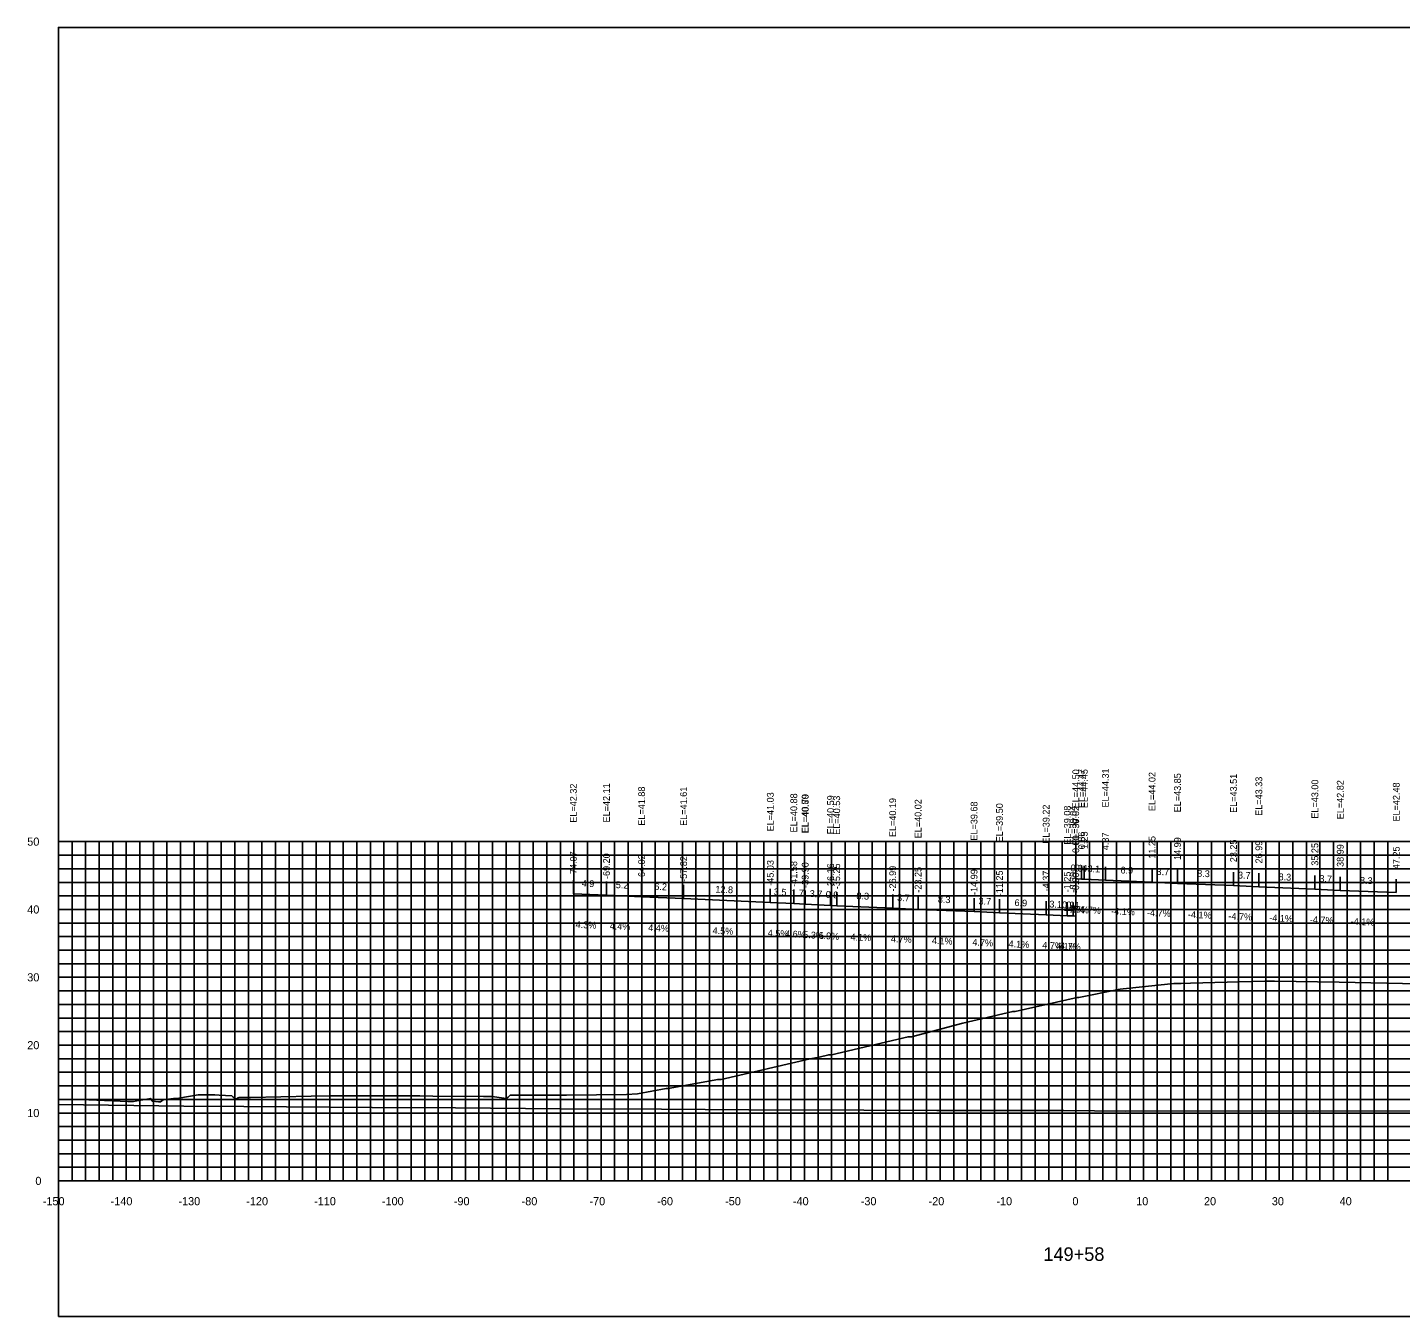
# Model space of a CAD drawing. Extents: x 1800880 to 1818864, y 245271 to 250560.
# Drawn here: x 1810047.4 to 1810249.8, y 247501.3 to 247691.3 of the extents above; entities that cross this region are included whole.
import ezdxf

# ---------------------------------------------------------------- set-up
doc = ezdxf.new("R2010")
doc.units = 0
for name, color, linetype in [('33', 7, 'Continuous'), ('ANNO-TXT', 7, 'Continuous'), ('AXIS', 7, 'Continuous'), ('CL-CNST', 7, 'Continuous'), ('DESIGN - DRAINAGE - Bridges', 7, 'Continuous'), ('Level 32', 7, 'Continuous'), ('Level 37', 7, 'Continuous'), ('Level 46', 7, 'Continuous'), ('Level 62', 7, 'Continuous'), ('SHT-BDR', 7, 'Continuous')]:
    doc.layers.add(name, color=color, linetype=linetype)

msp = doc.modelspace()

# ---------------------------------------------------------------- linework, layer by layer
at = {"layer": 'AXIS'}
msp.add_lwpolyline([(1810201.93, 247565.76), (1810202.79, 247565.72), (1810203.18, 247565.7), (1810206.3, 247565.56), (1810213.18, 247565.28), (1810216.92, 247565.1), (1810225.18, 247564.76), (1810228.92, 247564.59), (1810237.18, 247564.25), (1810240.92, 247564.07), (1810249.18, 247563.74)], dxfattribs=at)
at = {"layer": 'CL-CNST'}
msp.add_lwpolyline([(1810051.93, 247533.28), (1810055.29, 247533.23), (1810062.14, 247532.97), (1810062.96, 247532.94), (1810063.77, 247533.09), (1810065.55, 247533.39), (1810065.76, 247533.02), (1810065.81, 247532.98), (1810066.69, 247532.88), (1810066.96, 247532.88), (1810067.38, 247533.17), (1810068.88, 247533.38), (1810069.69, 247533.44), (1810072.53, 247533.92), (1810072.94, 247533.92), (1810073.03, 247533.92), (1810073.37, 247533.92), (1810073.52, 247533.92), (1810074.25, 247533.91), (1810074.3, 247533.91), (1810074.98, 247533.92), (1810075.61, 247533.9), (1810077.49, 247533.77), (1810077.7, 247533.58), (1810078.14, 247533.29), (1810078.33, 247533.44), (1810078.34, 247533.45), (1810078.36, 247533.46), (1810078.38, 247533.47), (1810078.41, 247533.48), (1810078.44, 247533.49), (1810078.47, 247533.5), (1810078.51, 247533.52), (1810078.51, 247533.52), (1810080.24, 247533.55), (1810089.2, 247533.74), (1810091.99, 247533.79), (1810092.83, 247533.79), (1810094.79, 247533.79), (1810100.82, 247533.78), (1810101.1, 247533.78), (1810102.51, 247533.78), (1810103.76, 247533.78), (1810105.22, 247533.76), (1810107.15, 247533.72), (1810114.58, 247533.68), (1810115.77, 247533.69), (1810115.87, 247533.69), (1810117.96, 247533.4), (1810118.23, 247533.6), (1810118.55, 247533.89), (1810118.55, 247533.89), (1810124.63, 247533.88), (1810124.75, 247533.88), (1810125.77, 247533.87), (1810126.3, 247533.88), (1810126.73, 247533.88), (1810126.82, 247533.88), (1810135.7, 247533.98), (1810137.3, 247534.09), (1810141.52, 247534.86), (1810141.85, 247534.87), (1810149.15, 247536.19), (1810149.43, 247536.18), (1810149.63, 247536.18), (1810162.75, 247539.22), (1810164.07, 247539.5), (1810165.5, 247539.84), (1810165.53, 247539.83), (1810165.97, 247539.83), (1810166.73, 247540.02), (1810177.21, 247542.48), (1810177.25, 247542.48), (1810177.7, 247542.48), (1810185.28, 247544.49), (1810192.64, 247546.22), (1810192.99, 247546.23), (1810202.15, 247548.28), (1810202.37, 247548.28), (1810208.22, 247549.47), (1810208.48, 247549.48), (1810216.37, 247550.34), (1810217.48, 247550.36), (1810218.86, 247550.38), (1810227.82, 247550.62), (1810229.82, 247550.69), (1810231.22, 247550.67), (1810240.74, 247550.55), (1810252.44, 247550.27)], dxfattribs=at)
at = {"layer": 'DESIGN - DRAINAGE - Bridges'}
for p, q in [((1810051.87, 247571.25), (1810051.93, 247571.25)), ((1810051.93, 247521.25), (1810051.93, 247571.25)), ((1810051.87, 247561.25), (1810051.93, 247561.25)), ((1810051.87, 247551.25), (1810051.93, 247551.25)), ((1810051.87, 247541.25), (1810051.93, 247541.25)), ((1810051.87, 247531.25), (1810051.93, 247531.25)), ((1810051.87, 247521.25), (1810051.93, 247521.25)), ((1810051.93, 247521.25), (1810351.93, 247521.25)), ((1810051.93, 247521.19), (1810051.93, 247521.25)), ((1810061.93, 247521.19), (1810061.93, 247521.25)), ((1810071.93, 247521.19), (1810071.93, 247521.25)), ((1810081.93, 247521.19), (1810081.93, 247521.25)), ((1810091.93, 247521.19), (1810091.93, 247521.25)), ((1810101.93, 247521.19), (1810101.93, 247521.25)), ((1810111.93, 247521.19), (1810111.93, 247521.25)), ((1810121.93, 247521.19), (1810121.93, 247521.25)), ((1810131.93, 247521.19), (1810131.93, 247521.25)), ((1810141.93, 247521.19), (1810141.93, 247521.25)), ((1810151.93, 247521.19), (1810151.93, 247521.25)), ((1810161.93, 247521.19), (1810161.93, 247521.25)), ((1810171.93, 247521.19), (1810171.93, 247521.25)), ((1810181.93, 247521.19), (1810181.93, 247521.25)), ((1810191.93, 247521.19), (1810191.93, 247521.25)), ((1810201.93, 247521.19), (1810201.93, 247521.25)), ((1810211.93, 247521.19), (1810211.93, 247521.25)), ((1810221.93, 247521.19), (1810221.93, 247521.25)), ((1810231.93, 247521.19), (1810231.93, 247521.25)), ((1810241.93, 247521.19), (1810241.93, 247521.25))]:
    msp.add_line(p, q, dxfattribs=at)
at = {"layer": 'Level 37'}
for p, q in [((1810201.93, 247565.76), (1810201.93, 247567.76)), ((1810202.79, 247565.72), (1810202.79, 247567.72)), ((1810203.18, 247565.7), (1810203.18, 247567.7)), ((1810206.3, 247565.56), (1810206.3, 247567.56)), ((1810213.18, 247565.28), (1810213.18, 247567.28)), ((1810216.92, 247565.1), (1810216.92, 247567.1)), ((1810225.18, 247564.76), (1810225.18, 247566.76)), ((1810228.92, 247564.59), (1810228.92, 247566.59)), ((1810237.18, 247564.25), (1810237.18, 247566.25)), ((1810127.85, 247563.57), (1810127.85, 247565.57)), ((1810132.73, 247563.36), (1810132.73, 247565.36)), ((1810137.91, 247563.13), (1810137.91, 247565.13)), ((1810144.1, 247562.86), (1810144.1, 247564.86)), ((1810156.89, 247562.28), (1810156.89, 247564.28)), ((1810240.92, 247564.07), (1810240.92, 247566.07)), ((1810249.18, 247563.74), (1810249.18, 247565.74)), ((1810160.35, 247562.13), (1810160.35, 247564.13)), ((1810162.03, 247562.05), (1810162.03, 247564.05)), ((1810162.03, 247562.04), (1810162.03, 247564.04)), ((1810165.77, 247561.85), (1810165.77, 247563.85)), ((1810166.68, 247561.78), (1810166.68, 247563.78)), ((1810174.93, 247561.45), (1810174.93, 247563.45)), ((1810178.68, 247561.27), (1810178.68, 247563.27)), ((1810186.93, 247560.93), (1810186.93, 247562.93)), ((1810190.68, 247560.76), (1810190.68, 247562.76)), ((1810197.56, 247560.48), (1810197.56, 247562.48)), ((1810200.68, 247560.33), (1810200.68, 247562.33)), ((1810201.53, 247560.29), (1810201.53, 247562.29)), ((1810201.92, 247560.28), (1810201.92, 247562.28))]:
    msp.add_line(p, q, dxfattribs=at)
msp.add_lwpolyline([(1810051.93, 247501.25), (1810351.93, 247501.25), (1810351.93, 247691.25), (1810051.93, 247691.25)], close=True, dxfattribs=at)
at = {"layer": 'Level 46'}
for p, q in [((1810051.93, 247571.25), (1810351.93, 247571.25)), ((1810051.93, 247521.25), (1810051.93, 247571.25)), ((1810053.93, 247521.25), (1810053.93, 247571.25)), ((1810055.93, 247521.25), (1810055.93, 247571.25)), ((1810057.93, 247521.25), (1810057.93, 247571.25)), ((1810059.93, 247521.25), (1810059.93, 247571.25)), ((1810061.93, 247521.25), (1810061.93, 247571.25)), ((1810063.93, 247521.25), (1810063.93, 247571.25)), ((1810065.93, 247521.25), (1810065.93, 247571.25)), ((1810067.93, 247521.25), (1810067.93, 247571.25)), ((1810069.93, 247521.25), (1810069.93, 247571.25)), ((1810071.93, 247521.25), (1810071.93, 247571.25)), ((1810073.93, 247521.25), (1810073.93, 247571.25)), ((1810075.93, 247521.25), (1810075.93, 247571.25)), ((1810077.93, 247521.25), (1810077.93, 247571.25)), ((1810079.93, 247521.25), (1810079.93, 247571.25)), ((1810081.93, 247521.25), (1810081.93, 247571.25)), ((1810083.93, 247521.25), (1810083.93, 247571.25)), ((1810085.93, 247521.25), (1810085.93, 247571.25)), ((1810087.93, 247521.25), (1810087.93, 247571.25)), ((1810089.93, 247521.25), (1810089.93, 247571.25)), ((1810091.93, 247521.25), (1810091.93, 247571.25)), ((1810093.93, 247521.25), (1810093.93, 247571.25)), ((1810095.93, 247521.25), (1810095.93, 247571.25)), ((1810097.93, 247521.25), (1810097.93, 247571.25)), ((1810099.93, 247521.25), (1810099.93, 247571.25)), ((1810101.93, 247521.25), (1810101.93, 247571.25)), ((1810103.93, 247521.25), (1810103.93, 247571.25)), ((1810105.93, 247521.25), (1810105.93, 247571.25)), ((1810107.93, 247521.25), (1810107.93, 247571.25)), ((1810109.93, 247521.25), (1810109.93, 247571.25)), ((1810111.93, 247521.25), (1810111.93, 247571.25)), ((1810113.93, 247521.25), (1810113.93, 247571.25)), ((1810115.93, 247521.25), (1810115.93, 247571.25)), ((1810117.93, 247521.25), (1810117.93, 247571.25)), ((1810119.93, 247521.25), (1810119.93, 247571.25)), ((1810121.93, 247521.25), (1810121.93, 247571.25)), ((1810123.93, 247521.25), (1810123.93, 247571.25)), ((1810125.93, 247521.25), (1810125.93, 247571.25)), ((1810127.93, 247521.25), (1810127.93, 247571.25)), ((1810129.93, 247521.25), (1810129.93, 247571.25)), ((1810131.93, 247521.25), (1810131.93, 247571.25)), ((1810133.93, 247521.25), (1810133.93, 247571.25)), ((1810135.93, 247521.25), (1810135.93, 247571.25)), ((1810137.93, 247521.25), (1810137.93, 247571.25)), ((1810139.93, 247521.25), (1810139.93, 247571.25)), ((1810141.93, 247521.25), (1810141.93, 247571.25)), ((1810143.93, 247521.25), (1810143.93, 247571.25)), ((1810145.93, 247521.25), (1810145.93, 247571.25)), ((1810147.93, 247521.25), (1810147.93, 247571.25)), ((1810149.93, 247521.25), (1810149.93, 247571.25)), ((1810151.93, 247521.25), (1810151.93, 247571.25)), ((1810153.93, 247521.25), (1810153.93, 247571.25)), ((1810155.93, 247521.25), (1810155.93, 247571.25)), ((1810157.93, 247521.25), (1810157.93, 247571.25)), ((1810159.93, 247521.25), (1810159.93, 247571.25)), ((1810161.93, 247521.25), (1810161.93, 247571.25)), ((1810163.93, 247521.25), (1810163.93, 247571.25)), ((1810165.93, 247521.25), (1810165.93, 247571.25)), ((1810167.93, 247521.25), (1810167.93, 247571.25)), ((1810169.93, 247521.25), (1810169.93, 247571.25)), ((1810171.93, 247521.25), (1810171.93, 247571.25)), ((1810173.93, 247521.25), (1810173.93, 247571.25)), ((1810175.93, 247521.25), (1810175.93, 247571.25)), ((1810177.93, 247521.25), (1810177.93, 247571.25)), ((1810179.93, 247521.25), (1810179.93, 247571.25)), ((1810181.93, 247521.25), (1810181.93, 247571.25)), ((1810183.93, 247521.25), (1810183.93, 247571.25)), ((1810185.93, 247521.25), (1810185.93, 247571.25)), ((1810187.93, 247521.25), (1810187.93, 247571.25)), ((1810189.93, 247521.25), (1810189.93, 247571.25)), ((1810191.93, 247521.25), (1810191.93, 247571.25)), ((1810193.93, 247521.25), (1810193.93, 247571.25)), ((1810195.93, 247521.25), (1810195.93, 247571.25)), ((1810197.93, 247521.25), (1810197.93, 247571.25)), ((1810199.93, 247521.25), (1810199.93, 247571.25)), ((1810201.93, 247521.25), (1810201.93, 247571.25)), ((1810203.93, 247521.25), (1810203.93, 247571.25)), ((1810205.93, 247521.25), (1810205.93, 247571.25)), ((1810207.93, 247521.25), (1810207.93, 247571.25)), ((1810209.93, 247521.25), (1810209.93, 247571.25)), ((1810211.93, 247521.25), (1810211.93, 247571.25)), ((1810213.93, 247521.25), (1810213.93, 247571.25)), ((1810215.93, 247521.25), (1810215.93, 247571.25)), ((1810217.93, 247521.25), (1810217.93, 247571.25)), ((1810219.93, 247521.25), (1810219.93, 247571.25)), ((1810221.93, 247521.25), (1810221.93, 247571.25)), ((1810223.93, 247521.25), (1810223.93, 247571.25)), ((1810225.93, 247521.25), (1810225.93, 247571.25)), ((1810227.93, 247521.25), (1810227.93, 247571.25)), ((1810229.93, 247521.25), (1810229.93, 247571.25)), ((1810231.93, 247521.25), (1810231.93, 247571.25)), ((1810233.93, 247521.25), (1810233.93, 247571.25)), ((1810235.93, 247521.25), (1810235.93, 247571.25)), ((1810237.93, 247521.25), (1810237.93, 247571.25)), ((1810239.93, 247521.25), (1810239.93, 247571.25)), ((1810241.93, 247521.25), (1810241.93, 247571.25)), ((1810243.93, 247521.25), (1810243.93, 247571.25)), ((1810245.93, 247521.25), (1810245.93, 247571.25)), ((1810247.93, 247521.25), (1810247.93, 247571.25)), ((1810051.93, 247569.25), (1810351.93, 247569.25)), ((1810051.93, 247567.25), (1810351.93, 247567.25)), ((1810051.93, 247565.25), (1810351.93, 247565.25)), ((1810051.93, 247563.25), (1810351.93, 247563.25)), ((1810051.93, 247561.25), (1810351.93, 247561.25)), ((1810051.93, 247559.25), (1810351.93, 247559.25)), ((1810051.93, 247557.25), (1810351.93, 247557.25)), ((1810051.93, 247555.25), (1810351.93, 247555.25)), ((1810051.93, 247553.25), (1810351.93, 247553.25)), ((1810051.93, 247551.25), (1810351.93, 247551.25)), ((1810051.93, 247549.25), (1810351.93, 247549.25)), ((1810051.93, 247547.25), (1810351.93, 247547.25)), ((1810051.93, 247545.25), (1810351.93, 247545.25)), ((1810051.93, 247543.25), (1810351.93, 247543.25)), ((1810051.93, 247541.25), (1810351.93, 247541.25)), ((1810051.93, 247539.25), (1810351.93, 247539.25)), ((1810051.93, 247537.25), (1810351.93, 247537.25)), ((1810051.93, 247535.25), (1810351.93, 247535.25)), ((1810051.93, 247533.25), (1810351.93, 247533.25)), ((1810051.93, 247531.25), (1810351.93, 247531.25)), ((1810051.93, 247529.25), (1810351.93, 247529.25)), ((1810051.93, 247527.25), (1810351.93, 247527.25)), ((1810051.93, 247525.25), (1810351.93, 247525.25)), ((1810051.93, 247523.25), (1810351.93, 247523.25)), ((1810051.93, 247521.25), (1810351.93, 247521.25))]:
    msp.add_line(p, q, dxfattribs=at)
at = {"layer": 'Level 62'}
for points in [[(1810127.85, 247563.57), (1810132.73, 247563.36), (1810137.91, 247563.13), (1810144.1, 247562.86), (1810156.89, 247562.28), (1810160.35, 247562.13), (1810162.03, 247562.05)], [(1810162.03, 247562.04), (1810165.77, 247561.85), (1810166.68, 247561.78), (1810174.93, 247561.45), (1810178.68, 247561.27), (1810186.93, 247560.93), (1810190.68, 247560.76), (1810197.56, 247560.48), (1810200.68, 247560.33), (1810201.53, 247560.29), (1810201.92, 247560.28)], [(1810051.93, 247532.52), (1810070.43, 247532.28), (1810079.25, 247532.23), (1810098.18, 247532.05), (1810110.45, 247531.99), (1810125.94, 247531.87), (1810140.85, 247531.82), (1810153.7, 247531.7), (1810170.69, 247531.67), (1810181.45, 247531.6), (1810200.15, 247531.6), (1810209.21, 247531.54), (1810229.31, 247531.57), (1810236.96, 247531.51), (1810258.24, 247531.58), (1810264.72, 247531.56), (1810287.01, 247531.67), (1810292.47, 247531.67), (1810315.63, 247531.8), (1810320.23, 247531.72), (1810344.14, 247531.86), (1810347.98, 247531.91), (1810351.52, 247531.88), (1810351.93, 247531.88)]]:
    msp.add_lwpolyline(points, dxfattribs=at)

# ---------------------------------------------------------------- texts
for s, p in [('-150', (1810049.62, 247517.65)), ('-140', (1810059.62, 247517.65)), ('-130', (1810069.62, 247517.65)), ('-120', (1810079.62, 247517.65)), ('-110', (1810089.62, 247517.65)), ('-100', (1810099.62, 247517.65)), ('-90', (1810110.22, 247517.65)), ('-80', (1810120.22, 247517.65)), ('-70', (1810130.22, 247517.65)), ('-60', (1810140.22, 247517.65)), ('-50', (1810150.22, 247517.65)), ('-40', (1810160.22, 247517.65)), ('-30', (1810170.22, 247517.65)), ('-20', (1810180.22, 247517.65)), ('-10', (1810190.22, 247517.65)), ('0', (1810201.43, 247517.65)), ('10', (1810210.83, 247517.65)), ('20', (1810220.83, 247517.65)), ('30', (1810230.83, 247517.65)), ('40', (1810240.83, 247517.65))]:
    msp.add_text(s, height=1.2).set_placement(p)
at = {"layer": '33'}
for s, p in [('50', (1810047.33, 247570.65)), ('40', (1810047.33, 247560.65)), ('30', (1810047.33, 247550.65)), ('20', (1810047.33, 247540.65)), ('10', (1810047.33, 247530.65)), ('0', (1810048.53, 247520.65))]:
    msp.add_text(s, height=1.2, dxfattribs=at).set_placement(p)
at = {"layer": 'ANNO-TXT'}
for s, rotation, p in [('0.9', 357.656, (1810201.12, 247566.89)), ('0.4', 357.3161, (1810201.75, 247566.87)), ('3.1', 357.3161, (1810203.63, 247566.78)), ('6.9', 357.656, (1810208.5, 247566.57)), ('3.7', 357.3161, (1810213.82, 247566.35)), ('8.3', 357.656, (1810219.81, 247566.08)), ('3.7', 357.3161, (1810225.82, 247565.83)), ('8.3', 357.656, (1810231.81, 247565.57)), ('3.7', 357.3161, (1810237.82, 247565.32)), ('4.9', 357.5198, (1810129.06, 247564.62)), ('5.2', 357.4557, (1810134.09, 247564.4)), ('6.2', 357.509, (1810139.77, 247564.15)), ('12.8', 357.4298, (1810148.77, 247563.75)), ('3.5', 357.4513, (1810157.39, 247563.36)), ('1.7', 357.3721, (1810159.96, 247563.25)), ('8.3', 357.656, (1810243.81, 247565.06)), ('3.7', 356.9812, (1810162.67, 247563.11)), ('0.9', 356.0746, (1810165.02, 247563)), ('8.3', 357.656, (1810169.57, 247562.77)), ('3.7', 357.3161, (1810175.57, 247562.52)), ('8.3', 357.656, (1810181.57, 247562.25)), ('3.7', 357.3161, (1810187.57, 247562)), ('6.9', 357.656, (1810192.88, 247561.77)), ('3.1', 357.3161, (1810198.01, 247561.56)), ('0.9', 357.656, (1810199.87, 247561.46)), ('0.4', 357.3161, (1810200.5, 247561.44)), ('-4.1%', 357.656, (1810199.75, 247560.84)), ('-4.7%', 357.3161, (1810200.34, 247560.83)), ('-4.7%', 357.3161, (1810202.1, 247560.75)), ('-4.1%', 357.656, (1810207.13, 247560.52)), ('-4.7%', 357.3161, (1810212.41, 247560.31)), ('-4.1%', 357.656, (1810218.44, 247560.03)), ('-4.7%', 357.3161, (1810224.41, 247559.79)), ('-4.1%', 357.656, (1810230.44, 247559.52)), ('-4.7%', 357.3161, (1810236.41, 247559.28)), ('4.3%', 357.5198, (1810128.17, 247558.55)), ('4.4%', 357.4557, (1810133.19, 247558.33)), ('4.4%', 357.509, (1810138.87, 247558.08)), ('4.5%', 357.4298, (1810148.36, 247557.66)), ('4.5%', 357.4513, (1810156.49, 247557.3)), ('4.6%', 357.3721, (1810159.05, 247557.19)), ('-4.1%', 357.656, (1810242.44, 247559.01)), ('5.3%', 356.9812, (1810161.72, 247557.05)), ('6.9%', 356.0746, (1810163.97, 247556.96)), ('4.1%', 357.656, (1810168.69, 247556.7)), ('4.7%', 357.3161, (1810174.66, 247556.45)), ('4.1%', 357.656, (1810180.69, 247556.18)), ('4.7%', 357.3161, (1810186.66, 247555.94)), ('4.1%', 357.656, (1810192, 247555.7)), ('4.7%', 357.3161, (1810196.97, 247555.5)), ('4.1%', 357.656, (1810198.99, 247555.39)), ('4.7%', 357.3161, (1810199.58, 247555.38))]:
    msp.add_text(s, height=1, rotation=rotation, dxfattribs=at).set_placement(p)
at = {"layer": 'DESIGN - DRAINAGE - Bridges'}
for s, height, p in [('>', 1.5, (1810201.32, 247573.5)), ('-', 0.0001, (1810051.93, 247521.25))]:
    msp.add_text(s, height=height, dxfattribs=at).set_placement(p)
at = {"layer": 'Level 32'}
msp.add_text('149+58', height=2, dxfattribs=at).set_placement((1810197.15, 247509.45))
at = {"layer": 'SHT-BDR'}
for s, p in [('EL=44.50', (1810202.43, 247576.15)), ('EL=44.47', (1810203.29, 247576.2)), ('EL=44.45', (1810203.68, 247576.18)), ('EL=44.31', (1810206.8, 247576.28)), ('EL=44.02', (1810213.68, 247575.75)), ('EL=43.85', (1810217.42, 247575.57)), ('EL=43.51', (1810225.68, 247575.49)), ('EL=43.33', (1810229.42, 247575.06)), ('EL=43.00', (1810237.68, 247574.64)), ('EL=42.32', (1810128.35, 247574.04)), ('EL=42.11', (1810133.23, 247574.08)), ('EL=41.88', (1810138.41, 247573.6)), ('EL=41.61', (1810144.6, 247573.58)), ('EL=41.03', (1810157.39, 247572.76)), ('EL=42.82', (1810241.42, 247574.55)), ('EL=42.48', (1810249.68, 247574.21)), ('EL=40.88', (1810160.85, 247572.6)), ('EL=40.79', (1810162.53, 247572.52)), ('EL=40.80', (1810162.53, 247572.45)), ('EL=40.59', (1810166.27, 247572.32)), ('EL=40.53', (1810167.18, 247572.26)), ('EL=40.19', (1810175.43, 247571.92)), ('EL=40.02', (1810179.18, 247571.74)), ('EL=39.68', (1810187.43, 247571.4)), ('EL=39.50', (1810191.18, 247571.15)), ('EL=39.22', (1810198.06, 247570.95)), ('EL=39.08', (1810201.18, 247570.8)), ('EL=39.04', (1810202.03, 247570.77)), ('EL=39.02', (1810202.42, 247570.75)), ('0.86', (1810203.29, 247570.12)), ('1.25', (1810203.68, 247570.15)), ('4.37', (1810206.8, 247570)), ('-0.00', (1810202.43, 247569.13)), ('11.25', (1810213.68, 247568.73)), ('14.99', (1810217.42, 247568.55)), ('23.25', (1810225.68, 247568.21)), ('26.99', (1810229.42, 247568.04)), ('35.25', (1810237.68, 247567.7)), ('38.99', (1810241.42, 247567.52)), ('47.25', (1810249.68, 247567.19)), ('-74.07', (1810128.35, 247566.03)), ('-69.20', (1810133.23, 247565.74)), ('-64.02', (1810138.41, 247565.59)), ('-57.82', (1810144.6, 247565.32)), ('-45.03', (1810157.39, 247564.74)), ('-41.58', (1810160.85, 247564.59)), ('-39.90', (1810162.53, 247564.43)), ('-39.90', (1810162.53, 247564.42)), ('-36.16', (1810166.27, 247564.26)), ('-35.25', (1810167.18, 247564.24)), ('-26.99', (1810175.43, 247563.9)), ('-23.25', (1810179.18, 247563.73)), ('-14.99', (1810187.43, 247563.39)), ('-11.25', (1810191.18, 247563.21)), ('-4.37', (1810198.06, 247563.92)), ('-1.25', (1810201.18, 247563.78)), ('-0.39', (1810202.03, 247563.74)), ('-0.00', (1810202.42, 247563.65))]:
    msp.add_text(s, height=1, rotation=90, dxfattribs=at).set_placement(p)

doc.saveas('drawing.dxf')
